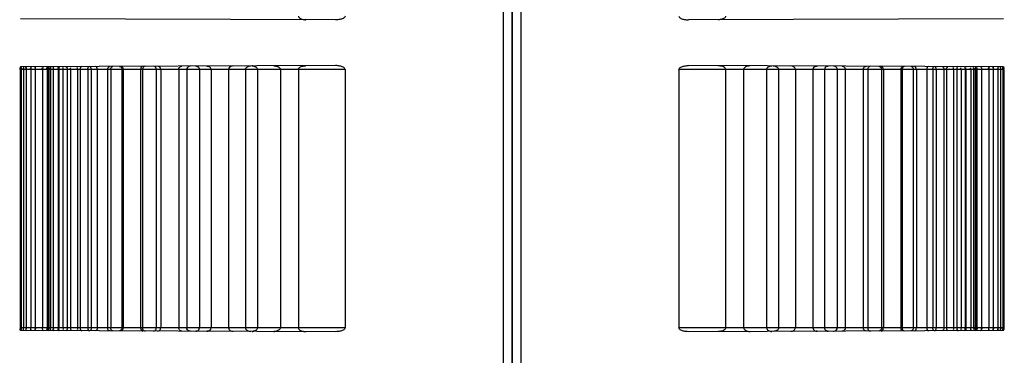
# Model space of a CAD drawing. Header units: millimetres. Extents: x 0 to 297, y 0 to 210.
# Tile 274 of 455: x 142.635 to 143.518, y 158.319 to 158.62. Entities that reach past the tile are written whole.
import ezdxf

# ---------------------------------------------------------------- set-up
doc = ezdxf.new("R2010")
doc.units = ezdxf.units.MM
doc.header["$LTSCALE"] = 16.335
doc.layers.add('INTFCLR_1', color=7, linetype='CONTINUOUS')
doc.layers.add('INTFCLR_72935', color=7, linetype='CONTINUOUS')

msp = doc.modelspace()

# ---------------------------------------------------------------- linework, layer by layer
at = {"layer": 'INTFCLR_1', "color": 6, "linetype": 'Continuous'}
for p, q in [((143.06858, 160.96814), (143.06858, 157.2367)), ((143.07658, 157.26157), (143.07658, 160.96955)), ((143.22624, 158.57529), (143.22624, 158.34329)), ((143.26814, 158.57529), (143.26814, 158.34329)), ((143.28433, 158.57529), (143.28433, 158.34329)), ((143.30494, 158.57529), (143.30494, 158.34329)), ((143.31569, 158.57529), (143.31569, 158.34329)), ((143.33075, 158.57529), (143.33075, 158.34329)), ((143.34649, 158.57529), (143.34649, 158.34329)), ((143.35693, 158.57529), (143.35693, 158.34329)), ((143.36833, 158.57529), (143.36833, 158.34329)), ((143.37555, 158.57529), (143.37555, 158.34329)), ((143.39166, 158.57529), (143.39166, 158.34329)), ((143.39563, 158.57529), (143.39563, 158.34329)), ((143.40812, 158.57529), (143.40812, 158.34329)), ((143.40976, 158.57529), (143.40976, 158.34329)), ((143.42551, 158.57529), (143.42551, 158.34329)), ((143.42651, 158.57529), (143.42651, 158.34329)), ((143.43639, 158.57529), (143.43639, 158.34329)), ((143.43929, 158.57529), (143.43929, 158.34329)), ((143.44871, 158.57529), (143.44871, 158.34329)), ((143.45394, 158.57529), (143.45394, 158.34329)), ((143.45702, 158.57529), (143.45702, 158.34329)), ((143.46391, 158.57529), (143.46391, 158.34329)), ((143.46645, 158.57529), (143.46645, 158.34329)), ((143.4726, 158.57529), (143.4726, 158.34329)), ((143.47548, 158.57529), (143.47548, 158.34329)), ((143.47944, 158.57529), (143.47944, 158.34329)), ((143.48316, 158.57529), (143.48316, 158.34329)), ((143.48368, 158.57529), (143.48368, 158.34329)), ((143.48815, 158.57529), (143.48815, 158.34329)), ((143.49064, 158.57529), (143.49064, 158.34329)), ((143.49206, 158.57529), (143.49206, 158.34329)), ((143.49284, 158.57529), (143.49284, 158.34329)), ((143.49366, 158.57529), (143.49366, 158.34329)), ((143.49778, 158.57529), (143.49778, 158.34329)), ((143.50427, 158.57529), (143.50427, 158.34329)), ((143.50823, 158.57529), (143.50823, 158.34329)), ((143.51248, 158.57529), (143.51248, 158.34329)), ((143.5148, 158.57529), (143.5148, 158.34329)), ((143.5169, 158.57529), (143.5169, 158.34329)), ((143.51767, 158.57529), (143.51767, 158.34329))]:
    msp.add_line(p, q, dxfattribs=at)
at = {"layer": 'INTFCLR_1', "color": 9, "linetype": 'Continuous'}
for p, q in [((143.5176, 158.62083), (143.23499, 158.61984)), ((143.51767, 158.57529), (143.22624, 158.57529)), ((143.5176, 158.57775), (143.23499, 158.57873)), ((143.51767, 158.34329), (143.22624, 158.34329)), ((143.5176, 158.34083), (143.23499, 158.33984))]:
    msp.add_line(p, q, dxfattribs=at)
at = {"layer": 'INTFCLR_1', "color": 7, "linetype": 'Continuous'}
for points in [[(143.34942, 158.57824), (143.34929, 158.57821), (143.34916, 158.57817)], [(143.34942, 158.57824), (143.34956, 158.57826), (143.34969, 158.57828), (143.34983, 158.5783), (143.34997, 158.57831), (143.35011, 158.57832), (143.35025, 158.57833), (143.3504, 158.57833)], [(143.35915, 158.57813), (143.35926, 158.57816), (143.35937, 158.57819), (143.35949, 158.57822), (143.35961, 158.57824), (143.35973, 158.57826), (143.35985, 158.57828), (143.35997, 158.57829), (143.3601, 158.5783), (143.36022, 158.5783)], [(143.34917, 158.3404), (143.34929, 158.34037), (143.34942, 158.34034)], [(143.3504, 158.34024), (143.35026, 158.34024), (143.35012, 158.34025), (143.34999, 158.34026), (143.34984, 158.34027), (143.3497, 158.34029), (143.34956, 158.34031), (143.34942, 158.34034)], [(143.35915, 158.34044), (143.35926, 158.34041), (143.35937, 158.34038), (143.35949, 158.34035), (143.35961, 158.34033), (143.35973, 158.34031), (143.35985, 158.3403), (143.35997, 158.34029), (143.3601, 158.34028), (143.36022, 158.34028)]]:
    msp.add_lwpolyline(points, dxfattribs=at)
for centre, start, end in [((143.29031, 158.56798), 89.79667, 99.49599), ((143.29031, 158.35059), 260.51594, 270.20322)]:
    msp.add_arc(centre, 0.01056, start, end, dxfattribs=at)
at = {"layer": 'INTFCLR_1', "color": 6, "linetype": 'Continuous'}
for points, knots in [([(143.22624, 158.62329), (143.22624, 158.62281), (143.22682, 158.6219), (143.22808, 158.62114), (143.22947, 158.62059), (143.23103, 158.62019), (143.23286, 158.61991), (143.23423, 158.61984), (143.23499, 158.61984)], [0, 0, 0, 0, 0.144692, 0.285583, 0.445299, 0.588201, 0.770403, 1, 1, 1, 1]), ([(143.26814, 158.62329), (143.26814, 158.62284), (143.26769, 158.62183), (143.26637, 158.62091), (143.26484, 158.62033), (143.26322, 158.62001), (143.26213, 158.61993), (143.26155, 158.61993)], [0, 0, 0, 0, 0.167656, 0.382463, 0.592093, 0.781101, 1, 1, 1, 1]), ([(143.22624, 158.57529), (143.22624, 158.57577), (143.22682, 158.57667), (143.22808, 158.57743), (143.22947, 158.57798), (143.23103, 158.57838), (143.23286, 158.57867), (143.23423, 158.57874), (143.23499, 158.57873)], [0, 0, 0, 0, 0.144692, 0.285583, 0.445299, 0.588201, 0.770403, 1, 1, 1, 1]), ([(143.26814, 158.57529), (143.26814, 158.57573), (143.26769, 158.57674), (143.26637, 158.57766), (143.26484, 158.57824), (143.26322, 158.57857), (143.26213, 158.57864), (143.26155, 158.57864)], [0, 0, 0, 0, 0.167656, 0.382463, 0.592093, 0.781101, 1, 1, 1, 1]), ([(143.30494, 158.57529), (143.30494, 158.57577), (143.30535, 158.57683), (143.30661, 158.57778), (143.30813, 158.57835), (143.30919, 158.57848), (143.30976, 158.57847)], [0, 0, 0, 0, 0.231771, 0.498079, 0.729428, 1, 1, 1, 1]), ([(143.31071, 158.57847), (143.31132, 158.57847), (143.31244, 158.57834), (143.31393, 158.57779), (143.3152, 158.57689), (143.31569, 158.57586), (143.31569, 158.57529)], [0, 0, 0, 0, 0.284434, 0.516884, 0.735185, 1, 1, 1, 1]), ([(143.33075, 158.57529), (143.33075, 158.57579), (143.33041, 158.57681), (143.32895, 158.57808), (143.32752, 158.57841), (143.32665, 158.57841)], [0, 0, 0, 0, 0.264958, 0.534677, 1, 1, 1, 1]), ([(143.36833, 158.57529), (143.36833, 158.57578), (143.36805, 158.57675), (143.36683, 158.57795), (143.36563, 158.57828), (143.36492, 158.57828)], [0, 0, 0, 0, 0.296882, 0.572016, 1, 1, 1, 1]), ([(143.37264, 158.57825), (143.37323, 158.57825), (143.37476, 158.57779), (143.37555, 158.57619), (143.37555, 158.57529)], [0, 0, 0, 0, 0.392963, 1, 1, 1, 1]), ([(143.39166, 158.57529), (143.39166, 158.57586), (143.39208, 158.57735), (143.3936, 158.57818), (143.39448, 158.57818)], [0, 0, 0, 0, 0.397881, 1, 1, 1, 1]), ([(143.39804, 158.57817), (143.39757, 158.57817), (143.3962, 158.57765), (143.39563, 158.57616), (143.39563, 158.57529)], [0, 0, 0, 0, 0.348816, 1, 1, 1, 1]), ([(143.40561, 158.57814), (143.40606, 158.57814), (143.40702, 158.57783), (143.40793, 158.57669), (143.40812, 158.57573), (143.40812, 158.57529)], [0, 0, 0, 0, 0.323851, 0.67886, 1, 1, 1, 1]), ([(143.40976, 158.57529), (143.40976, 158.57587), (143.40952, 158.57716), (143.40829, 158.57813), (143.4076, 158.57813)], [0, 0, 0, 0, 0.457522, 1, 1, 1, 1]), ([(143.42551, 158.57529), (143.42551, 158.57586), (143.42568, 158.57703), (143.42671, 158.57806), (143.42731, 158.57806)], [0, 0, 0, 0, 0.4895, 1, 1, 1, 1]), ([(143.42863, 158.57806), (143.42808, 158.57806), (143.42684, 158.57731), (143.42651, 158.57599), (143.42651, 158.57529)], [0, 0, 0, 0, 0.438705, 1, 1, 1, 1]), ([(143.43476, 158.57804), (143.43532, 158.57803), (143.43626, 158.57696), (143.43639, 158.57586), (143.43639, 158.57529)], [0, 0, 0, 0, 0.496271, 1, 1, 1, 1]), ([(143.43929, 158.57529), (143.43929, 158.57585), (143.4391, 158.57705), (143.43801, 158.57803), (143.43738, 158.57803)], [0, 0, 0, 0, 0.475195, 1, 1, 1, 1]), ([(143.45007, 158.57798), (143.44957, 158.57799), (143.44881, 158.57685), (143.44871, 158.57585), (143.44871, 158.57529)], [0, 0, 0, 0, 0.467569, 1, 1, 1, 1]), ([(143.45394, 158.57529), (143.45394, 158.57584), (143.45407, 158.57693), (143.455, 158.57797), (143.45555, 158.57796)], [0, 0, 0, 0, 0.504337, 1, 1, 1, 1]), ([(143.45702, 158.57529), (143.45702, 158.57585), (143.45695, 158.5768), (143.45627, 158.57796), (143.45581, 158.57796)], [0, 0, 0, 0, 0.549583, 1, 1, 1, 1]), ([(143.46245, 158.57794), (143.46291, 158.57794), (143.46379, 158.57696), (143.46391, 158.5759), (143.46391, 158.57529)], [0, 0, 0, 0, 0.42691, 1, 1, 1, 1]), ([(143.4767, 158.57789), (143.47617, 158.57789), (143.47556, 158.57666), (143.47548, 158.57575), (143.47548, 158.57529)], [0, 0, 0, 0, 0.533819, 1, 1, 1, 1]), ([(143.48206, 158.57787), (143.48257, 158.57787), (143.48309, 158.57662), (143.48316, 158.57575), (143.48316, 158.57529)], [0, 0, 0, 0, 0.521836, 1, 1, 1, 1]), ([(143.49297, 158.57783), (143.4925, 158.57784), (143.49214, 158.57654), (143.49206, 158.57575), (143.49206, 158.57529)], [0, 0, 0, 0, 0.501699, 1, 1, 1, 1]), ([(143.49698, 158.57782), (143.49743, 158.57782), (143.49771, 158.57651), (143.49778, 158.57575), (143.49778, 158.57529)], [0, 0, 0, 0, 0.492174, 1, 1, 1, 1]), ([(143.23499, 158.33984), (143.23423, 158.33984), (143.23286, 158.33991), (143.23104, 158.34019), (143.22947, 158.34059), (143.22809, 158.34114), (143.22683, 158.3419), (143.22624, 158.3428), (143.22624, 158.34329)], [0, 0, 0, 0, 0.229267, 0.41127, 0.554047, 0.713715, 0.854761, 1, 1, 1, 1]), ([(143.26814, 158.34329), (143.26814, 158.34284), (143.26769, 158.34183), (143.26637, 158.34091), (143.26484, 158.34033), (143.26322, 158.34001), (143.26213, 158.33993), (143.26155, 158.33993)], [0, 0, 0, 0, 0.167656, 0.382463, 0.592093, 0.781101, 1, 1, 1, 1]), ([(143.30494, 158.34329), (143.30494, 158.3428), (143.30535, 158.34175), (143.30661, 158.34079), (143.30813, 158.34022), (143.30919, 158.3401), (143.30976, 158.3401)], [0, 0, 0, 0, 0.231771, 0.498079, 0.729428, 1, 1, 1, 1]), ([(143.31569, 158.34329), (143.31569, 158.34281), (143.31528, 158.34176), (143.31401, 158.34081), (143.31244, 158.34023), (143.31132, 158.34011), (143.31071, 158.3401)], [0, 0, 0, 0, 0.224376, 0.483751, 0.715928, 1, 1, 1, 1]), ([(143.32665, 158.34016), (143.32712, 158.34016), (143.32813, 158.3403), (143.32985, 158.34104), (143.33075, 158.34242), (143.33075, 158.34329)], [0, 0, 0, 0, 0.254091, 0.536139, 1, 1, 1, 1]), ([(143.36492, 158.34029), (143.36541, 158.3403), (143.36643, 158.34049), (143.36785, 158.34144), (143.36833, 158.34263), (143.36833, 158.34329)], [0, 0, 0, 0, 0.298465, 0.605394, 1, 1, 1, 1]), ([(143.37555, 158.34329), (143.37555, 158.3427), (143.37512, 158.34116), (143.37355, 158.34032), (143.37264, 158.34032)], [0, 0, 0, 0, 0.395736, 1, 1, 1, 1]), ([(143.39448, 158.3404), (143.39391, 158.34039), (143.39243, 158.34085), (143.39166, 158.3424), (143.39166, 158.34329)], [0, 0, 0, 0, 0.387893, 1, 1, 1, 1]), ([(143.39563, 158.34329), (143.39563, 158.3427), (143.39593, 158.34133), (143.39728, 158.34041), (143.39804, 158.34041)], [0, 0, 0, 0, 0.435679, 1, 1, 1, 1]), ([(143.40812, 158.34329), (143.40812, 158.34271), (143.40779, 158.34131), (143.40639, 158.34044), (143.40561, 158.34044)], [0, 0, 0, 0, 0.422071, 1, 1, 1, 1]), ([(143.4076, 158.34044), (143.40816, 158.34044), (143.40943, 158.34121), (143.40976, 158.34257), (143.40976, 158.34329)], [0, 0, 0, 0, 0.439522, 1, 1, 1, 1]), ([(143.42731, 158.34051), (143.42684, 158.34051), (143.42573, 158.34135), (143.42551, 158.34258), (143.42551, 158.34329)], [0, 0, 0, 0, 0.403741, 1, 1, 1, 1]), ([(143.42651, 158.34329), (143.42651, 158.34272), (143.42675, 158.34146), (143.42795, 158.34051), (143.42863, 158.34052)], [0, 0, 0, 0, 0.456934, 1, 1, 1, 1]), ([(143.43639, 158.34329), (143.43639, 158.34271), (143.43626, 158.34161), (143.43532, 158.34054), (143.43476, 158.34054)], [0, 0, 0, 0, 0.506889, 1, 1, 1, 1]), ([(143.43738, 158.34055), (143.43788, 158.34055), (143.43903, 158.34134), (143.43929, 158.34259), (143.43929, 158.34329)], [0, 0, 0, 0, 0.420299, 1, 1, 1, 1]), ([(143.44871, 158.34329), (143.44871, 158.34272), (143.44881, 158.34172), (143.44958, 158.34059), (143.45007, 158.34059)], [0, 0, 0, 0, 0.534967, 1, 1, 1, 1]), ([(143.45555, 158.34061), (143.455, 158.34061), (143.45407, 158.34165), (143.45394, 158.34273), (143.45394, 158.34329)], [0, 0, 0, 0, 0.498351, 1, 1, 1, 1]), ([(143.45581, 158.34061), (143.45627, 158.34061), (143.45695, 158.34178), (143.45702, 158.34273), (143.45702, 158.34329)], [0, 0, 0, 0, 0.453272, 1, 1, 1, 1]), ([(143.46391, 158.34329), (143.46391, 158.34273), (143.4638, 158.34171), (143.46296, 158.34064), (143.46245, 158.34063)], [0, 0, 0, 0, 0.519842, 1, 1, 1, 1]), ([(143.47548, 158.34329), (143.47548, 158.34274), (143.47556, 158.34181), (143.47625, 158.34068), (143.4767, 158.34068)], [0, 0, 0, 0, 0.545524, 1, 1, 1, 1]), ([(143.48206, 158.3407), (143.48257, 158.3407), (143.48309, 158.34195), (143.48316, 158.34282), (143.48316, 158.34329)], [0, 0, 0, 0, 0.521836, 1, 1, 1, 1]), ([(143.49297, 158.34074), (143.4925, 158.34074), (143.49214, 158.34203), (143.49206, 158.34283), (143.49206, 158.34329)], [0, 0, 0, 0, 0.501699, 1, 1, 1, 1]), ([(143.49698, 158.34075), (143.49743, 158.34076), (143.49771, 158.34207), (143.49778, 158.34283), (143.49778, 158.34329)], [0, 0, 0, 0, 0.492175, 1, 1, 1, 1])]:
    msp.add_open_spline(points, degree=3, knots=knots, dxfattribs=at)
at = {"layer": 'INTFCLR_1', "color": 7, "linetype": 'Continuous'}
for points, knots in [([(143.29035, 158.57854), (143.28971, 158.57854), (143.28854, 158.57845), (143.28682, 158.57797), (143.28519, 158.57719), (143.28432, 158.57597), (143.28433, 158.57529)], [0, 0, 0, 0, 0.261423, 0.474677, 0.722698, 1, 1, 1, 1]), ([(143.28857, 158.5784), (143.28803, 158.57831), (143.28688, 158.578), (143.28521, 158.57721), (143.28432, 158.57597), (143.28433, 158.57529)], [0, 0, 0, 0, 0.294049, 0.634226, 1, 1, 1, 1]), ([(143.3504, 158.57833), (143.3499, 158.57833), (143.3488, 158.57817), (143.34717, 158.5773), (143.34649, 158.57599), (143.34649, 158.57529)], [0, 0, 0, 0, 0.280023, 0.606807, 1, 1, 1, 1]), ([(143.34649, 158.57529), (143.34649, 158.57585), (143.34705, 158.57725), (143.34837, 158.57797), (143.34917, 158.57818)], [0, 0, 0, 0, 0.407261, 1, 1, 1, 1]), ([(143.34916, 158.57817), (143.34872, 158.57806), (143.34745, 158.57756), (143.34649, 158.5762), (143.34649, 158.57529)], [0, 0, 0, 0, 0.332204, 1, 1, 1, 1]), ([(143.36022, 158.5783), (143.35977, 158.57829), (143.35872, 158.5781), (143.35735, 158.57708), (143.35693, 158.57588), (143.35693, 158.57529)], [0, 0, 0, 0, 0.280842, 0.635351, 1, 1, 1, 1]), ([(143.28433, 158.34329), (143.28433, 158.34282), (143.28477, 158.34187), (143.28608, 158.34091), (143.28796, 158.3402), (143.28948, 158.34004), (143.29035, 158.34003)], [0, 0, 0, 0, 0.190591, 0.387607, 0.64769, 1, 1, 1, 1]), ([(143.34649, 158.34329), (143.34649, 158.34275), (143.34691, 158.34165), (143.34838, 158.34052), (143.34967, 158.34025), (143.3504, 158.34024)], [0, 0, 0, 0, 0.299774, 0.597295, 1, 1, 1, 1]), ([(143.36022, 158.34028), (143.35977, 158.34028), (143.35872, 158.34048), (143.35735, 158.34149), (143.35693, 158.34269), (143.35693, 158.34329)], [0, 0, 0, 0, 0.280843, 0.635352, 1, 1, 1, 1])]:
    msp.add_open_spline(points, degree=3, knots=knots, dxfattribs=at)
at = {"layer": 'INTFCLR_1', "color": 6, "linetype": 'Continuous'}
for points in [[(143.46645, 158.57529), (143.46645, 158.57585), (143.46611, 158.57695), (143.46667, 158.57695)], [(143.46744, 158.57792), (143.4669, 158.57792), (143.46657, 158.5771), (143.46657, 158.57656)], [(143.4726, 158.57529), (143.4726, 158.57585), (143.47296, 158.57696), (143.4724, 158.57696)], [(143.47944, 158.57529), (143.47944, 158.57585), (143.47905, 158.57696), (143.47961, 158.57696)], [(143.48316, 158.57529), (143.48316, 158.57583), (143.48347, 158.5769), (143.48292, 158.5769)], [(143.48368, 158.57529), (143.48368, 158.57584), (143.4841, 158.57695), (143.48355, 158.57695)], [(143.48368, 158.57529), (143.48368, 158.57576), (143.48406, 158.57671), (143.48359, 158.57671)], [(143.48815, 158.57529), (143.48815, 158.57584), (143.48769, 158.57696), (143.48825, 158.57695)], [(143.48815, 158.57529), (143.48815, 158.57576), (143.48775, 158.57671), (143.48822, 158.5767)], [(143.49064, 158.57529), (143.49064, 158.57584), (143.49112, 158.57695), (143.49056, 158.57696)], [(143.49064, 158.57529), (143.49064, 158.57576), (143.49106, 158.5767), (143.49058, 158.5767)], [(143.49206, 158.57529), (143.49206, 158.57583), (143.49173, 158.5769), (143.49227, 158.57689)], [(143.49284, 158.57529), (143.49284, 158.57585), (143.49233, 158.57696), (143.49289, 158.57696)], [(143.49284, 158.57529), (143.49284, 158.57576), (143.4924, 158.5767), (143.49287, 158.5767)], [(143.49366, 158.57529), (143.49366, 158.57584), (143.4942, 158.57694), (143.49365, 158.57694)], [(143.49366, 158.57529), (143.49366, 158.57576), (143.49412, 158.5767), (143.49365, 158.5767)], [(143.49778, 158.57529), (143.49778, 158.57583), (143.49814, 158.57691), (143.4976, 158.57691)], [(143.50427, 158.57529), (143.50427, 158.57583), (143.50388, 158.57691), (143.50442, 158.57691)], [(143.5049, 158.57779), (143.50434, 158.57779), (143.50432, 158.57678), (143.50432, 158.57622)], [(143.50769, 158.57778), (143.50824, 158.57778), (143.50819, 158.57677), (143.50819, 158.57622)], [(143.50823, 158.57529), (143.50823, 158.57583), (143.50864, 158.5769), (143.5081, 158.5769)], [(143.51248, 158.57529), (143.51248, 158.57583), (143.51203, 158.5769), (143.51257, 158.5769)], [(143.51286, 158.57776), (143.51233, 158.57777), (143.5125, 158.57675), (143.5125, 158.57622)], [(143.5145, 158.57776), (143.51502, 158.57776), (143.51478, 158.57674), (143.51478, 158.57622)], [(143.5148, 158.57529), (143.5148, 158.57583), (143.51527, 158.5769), (143.51473, 158.5769)], [(143.5169, 158.57529), (143.5169, 158.57583), (143.5164, 158.57691), (143.51694, 158.57691)], [(143.51705, 158.57775), (143.51654, 158.57775), (143.51691, 158.57673), (143.51691, 158.57622)], [(143.5176, 158.57775), (143.51811, 158.57775), (143.51767, 158.57673), (143.51767, 158.57622)], [(143.51767, 158.57529), (143.51767, 158.57582), (143.51819, 158.57689), (143.51765, 158.57689)], [(143.46645, 158.34329), (143.46645, 158.34273), (143.46611, 158.34163), (143.46667, 158.34163)], [(143.4726, 158.34329), (143.4726, 158.34272), (143.47296, 158.34161), (143.4724, 158.34161)], [(143.47944, 158.34329), (143.47944, 158.34273), (143.47905, 158.34161), (143.47961, 158.34162)], [(143.48316, 158.34329), (143.48316, 158.34274), (143.48347, 158.34167), (143.48292, 158.34167)], [(143.48368, 158.34329), (143.48368, 158.34273), (143.4841, 158.34162), (143.48355, 158.34162)], [(143.48368, 158.34329), (143.48368, 158.34281), (143.48406, 158.34187), (143.48359, 158.34187)], [(143.48815, 158.34329), (143.48815, 158.34273), (143.48769, 158.34162), (143.48825, 158.34162)], [(143.48815, 158.34329), (143.48815, 158.34281), (143.48775, 158.34187), (143.48822, 158.34187)], [(143.49064, 158.34329), (143.49064, 158.34273), (143.49112, 158.34162), (143.49056, 158.34162)], [(143.49064, 158.34329), (143.49064, 158.34281), (143.49106, 158.34187), (143.49058, 158.34187)], [(143.49206, 158.34329), (143.49206, 158.34275), (143.49173, 158.34168), (143.49227, 158.34168)], [(143.49284, 158.34329), (143.49284, 158.34273), (143.49233, 158.34161), (143.49289, 158.34161)], [(143.49284, 158.34329), (143.49284, 158.34282), (143.4924, 158.34187), (143.49287, 158.34187)], [(143.49366, 158.34329), (143.49366, 158.34282), (143.49412, 158.34187), (143.49365, 158.34187)], [(143.49366, 158.34329), (143.49366, 158.34274), (143.4942, 158.34163), (143.49365, 158.34163)], [(143.49778, 158.34329), (143.49778, 158.34274), (143.49814, 158.34167), (143.4976, 158.34166)], [(143.50427, 158.34329), (143.50427, 158.34275), (143.50388, 158.34167), (143.50442, 158.34167)], [(143.50823, 158.34329), (143.50823, 158.34275), (143.50864, 158.34168), (143.5081, 158.34167)], [(143.51248, 158.34329), (143.51248, 158.34275), (143.51203, 158.34167), (143.51257, 158.34167)], [(143.5148, 158.34329), (143.5148, 158.34275), (143.51527, 158.34167), (143.51473, 158.34167)], [(143.5169, 158.34329), (143.5169, 158.34275), (143.5164, 158.34167), (143.51694, 158.34167)], [(143.51767, 158.34329), (143.51767, 158.34275), (143.51819, 158.34169), (143.51765, 158.34169)], [(143.46744, 158.34065), (143.4669, 158.34065), (143.46657, 158.34148), (143.46657, 158.34201)], [(143.5049, 158.34078), (143.50434, 158.34078), (143.50432, 158.34179), (143.50432, 158.34235)], [(143.50769, 158.34079), (143.50824, 158.34079), (143.50819, 158.3418), (143.50819, 158.34235)], [(143.51286, 158.34081), (143.51233, 158.34081), (143.5125, 158.34182), (143.5125, 158.34235)], [(143.5145, 158.34082), (143.51502, 158.34082), (143.51478, 158.34183), (143.51478, 158.34235)], [(143.51705, 158.34082), (143.51654, 158.34082), (143.51691, 158.34184), (143.51691, 158.34235)], [(143.5176, 158.34083), (143.51811, 158.34083), (143.51767, 158.34184), (143.51767, 158.34235)]]:
    msp.add_open_spline(points, degree=3, dxfattribs=at)
at = {"layer": 'INTFCLR_72935', "color": 6, "linetype": 'Continuous'}
for p, q in [((143.07658, 160.96955), (143.07658, 157.23529)), ((143.08458, 160.96814), (143.08458, 157.2367)), ((142.63549, 158.57529), (142.63549, 158.34329)), ((142.63626, 158.57529), (142.63626, 158.34329)), ((142.63836, 158.57529), (142.63836, 158.34329)), ((142.64068, 158.57529), (142.64068, 158.34329)), ((142.64493, 158.57529), (142.64493, 158.34329)), ((142.64889, 158.57529), (142.64889, 158.34329)), ((142.65538, 158.57529), (142.65538, 158.34329)), ((142.6595, 158.57529), (142.6595, 158.34329)), ((142.66032, 158.57529), (142.66032, 158.34329)), ((142.6611, 158.57529), (142.6611, 158.34329)), ((142.66252, 158.57529), (142.66252, 158.34329)), ((142.66501, 158.57529), (142.66501, 158.34329)), ((142.66948, 158.57529), (142.66948, 158.34329)), ((142.67, 158.57529), (142.67, 158.34329)), ((142.67372, 158.57529), (142.67372, 158.34329)), ((142.67768, 158.57529), (142.67768, 158.34329)), ((142.68056, 158.57529), (142.68056, 158.34329)), ((142.68671, 158.57529), (142.68671, 158.34329)), ((142.68925, 158.57529), (142.68925, 158.34329)), ((142.69614, 158.57529), (142.69614, 158.34329)), ((142.69922, 158.57529), (142.69922, 158.34329)), ((142.70445, 158.57529), (142.70445, 158.34329)), ((142.71387, 158.57529), (142.71387, 158.34329)), ((142.71677, 158.57529), (142.71677, 158.34329)), ((142.72665, 158.57529), (142.72665, 158.34329)), ((142.72765, 158.57529), (142.72765, 158.34329)), ((142.7434, 158.57529), (142.7434, 158.34329)), ((142.74504, 158.57529), (142.74504, 158.34329)), ((142.75753, 158.57529), (142.75753, 158.34329)), ((142.7615, 158.57529), (142.7615, 158.34329)), ((142.77761, 158.57529), (142.77761, 158.34329)), ((142.78482, 158.57529), (142.78482, 158.34329)), ((142.79623, 158.57529), (142.79623, 158.34329)), ((142.80667, 158.57529), (142.80667, 158.34329)), ((142.82241, 158.57529), (142.82241, 158.34329)), ((142.83747, 158.57529), (142.83747, 158.34329)), ((142.84822, 158.57529), (142.84822, 158.34329)), ((142.86883, 158.57529), (142.86883, 158.34329)), ((142.88502, 158.57529), (142.88502, 158.34329)), ((142.92692, 158.57529), (142.92692, 158.34329))]:
    msp.add_line(p, q, dxfattribs=at)
at = {"layer": 'INTFCLR_72935', "color": 9, "linetype": 'Continuous'}
for p, q in [((142.91817, 158.61984), (142.63556, 158.62083)), ((142.92692, 158.57529), (142.63549, 158.57529)), ((142.91817, 158.57873), (142.63556, 158.57775)), ((142.92692, 158.34329), (142.63549, 158.34329)), ((142.91817, 158.33984), (142.63556, 158.34083))]:
    msp.add_line(p, q, dxfattribs=at)
at = {"layer": 'INTFCLR_72935', "color": 7, "linetype": 'Continuous'}
for points in [[(142.79401, 158.57813), (142.7939, 158.57816), (142.79379, 158.57819), (142.79367, 158.57822), (142.79355, 158.57824), (142.79343, 158.57826), (142.79331, 158.57828), (142.79319, 158.57829), (142.79306, 158.5783), (142.79293, 158.5783)], [(142.80276, 158.57833), (142.8029, 158.57833), (142.80303, 158.57832), (142.80317, 158.57831), (142.80332, 158.5783), (142.80346, 158.57828), (142.8036, 158.57826), (142.80374, 158.57824)], [(142.80399, 158.57818), (142.80387, 158.57821), (142.80374, 158.57824)], [(142.79401, 158.34044), (142.7939, 158.34041), (142.79379, 158.34038), (142.79367, 158.34035), (142.79355, 158.34033), (142.79343, 158.34031), (142.79331, 158.3403), (142.79319, 158.34029), (142.79306, 158.34028), (142.79293, 158.34028)], [(142.80374, 158.34034), (142.8036, 158.34031), (142.80347, 158.34029), (142.80333, 158.34027), (142.80319, 158.34026), (142.80305, 158.34025), (142.8029, 158.34024), (142.80276, 158.34024)], [(142.80374, 158.34034), (142.80387, 158.34037), (142.804, 158.3404)]]:
    msp.add_lwpolyline(points, dxfattribs=at)
for centre, radius, start, end in [((142.84342, 158.57147), 0.007, 77.98279, 90.1887), ((142.86285, 158.56798), 0.01056, 80.50401, 90.20333), ((142.84342, 158.3471), 0.007, 269.8113, 282.01721), ((142.86285, 158.35059), 0.01056, 269.79667, 279.49599)]:
    msp.add_arc(centre, radius, start, end, dxfattribs=at)
at = {"layer": 'INTFCLR_72935', "color": 6, "linetype": 'Continuous'}
for points, knots in [([(142.88502, 158.62329), (142.88502, 158.62276), (142.88555, 158.62176), (142.88687, 158.62088), (142.88832, 158.62033), (142.88994, 158.62001), (142.89103, 158.61993), (142.89161, 158.61993)], [0, 0, 0, 0, 0.199722, 0.381855, 0.591691, 0.780886, 1, 1, 1, 1]), ([(142.92692, 158.62329), (142.92692, 158.6228), (142.92633, 158.6219), (142.92507, 158.62114), (142.92369, 158.62059), (142.92212, 158.62019), (142.9203, 158.61991), (142.91893, 158.61984), (142.91817, 158.61984)], [0, 0, 0, 0, 0.145164, 0.286349, 0.446188, 0.589033, 0.771093, 1, 1, 1, 1]), ([(142.66019, 158.57783), (142.66066, 158.57784), (142.66102, 158.57654), (142.6611, 158.57574), (142.6611, 158.57529)], [0, 0, 0, 0, 0.5061, 1, 1, 1, 1]), ([(142.67109, 158.57787), (142.67058, 158.57787), (142.67006, 158.57661), (142.67, 158.57575), (142.67, 158.57529)], [0, 0, 0, 0, 0.526273, 1, 1, 1, 1]), ([(142.67646, 158.57789), (142.677, 158.57789), (142.6776, 158.57666), (142.67768, 158.57575), (142.67768, 158.57529)], [0, 0, 0, 0, 0.539186, 1, 1, 1, 1]), ([(142.69071, 158.57794), (142.69024, 158.57794), (142.68936, 158.57695), (142.68925, 158.57589), (142.68925, 158.57529)], [0, 0, 0, 0, 0.432838, 1, 1, 1, 1]), ([(142.69614, 158.57529), (142.69614, 158.57585), (142.69621, 158.5768), (142.69689, 158.57796), (142.69735, 158.57796)], [0, 0, 0, 0, 0.553715, 1, 1, 1, 1]), ([(142.69922, 158.57529), (142.69922, 158.57585), (142.69909, 158.57693), (142.69815, 158.57797), (142.69761, 158.57796)], [0, 0, 0, 0, 0.508514, 1, 1, 1, 1]), ([(142.70445, 158.57529), (142.70445, 158.57586), (142.70435, 158.57686), (142.70358, 158.57799), (142.70309, 158.57798)], [0, 0, 0, 0, 0.540441, 1, 1, 1, 1]), ([(142.71387, 158.57529), (142.71387, 158.57585), (142.71406, 158.57705), (142.71515, 158.57803), (142.71578, 158.57803)], [0, 0, 0, 0, 0.475408, 1, 1, 1, 1]), ([(142.71677, 158.57529), (142.71677, 158.57586), (142.7169, 158.57697), (142.71784, 158.57803), (142.7184, 158.57804)], [0, 0, 0, 0, 0.508836, 1, 1, 1, 1]), ([(142.72453, 158.57806), (142.72509, 158.57806), (142.72632, 158.57729), (142.72665, 158.57598), (142.72665, 158.57529)], [0, 0, 0, 0, 0.446281, 1, 1, 1, 1]), ([(142.72585, 158.57806), (142.72633, 158.57806), (142.72743, 158.57721), (142.72765, 158.57598), (142.72765, 158.57529)], [0, 0, 0, 0, 0.412075, 1, 1, 1, 1]), ([(142.74556, 158.57813), (142.74499, 158.57813), (142.74372, 158.57735), (142.7434, 158.576), (142.7434, 158.57529)], [0, 0, 0, 0, 0.446648, 1, 1, 1, 1]), ([(142.74755, 158.57814), (142.74704, 158.57814), (142.74565, 158.57764), (142.74504, 158.57614), (142.74504, 158.57529)], [0, 0, 0, 0, 0.373812, 1, 1, 1, 1]), ([(142.75753, 158.57529), (142.75753, 158.57587), (142.75723, 158.57724), (142.75588, 158.57817), (142.75512, 158.57817)], [0, 0, 0, 0, 0.435281, 1, 1, 1, 1]), ([(142.7615, 158.57529), (142.7615, 158.57586), (142.76108, 158.57735), (142.75956, 158.57818), (142.75868, 158.57818)], [0, 0, 0, 0, 0.397783, 1, 1, 1, 1]), ([(142.77761, 158.57529), (142.77761, 158.57588), (142.77803, 158.57741), (142.77961, 158.57825), (142.78051, 158.57825)], [0, 0, 0, 0, 0.393928, 1, 1, 1, 1]), ([(142.78824, 158.57828), (142.78775, 158.57828), (142.78673, 158.57809), (142.78531, 158.57714), (142.78482, 158.57594), (142.78482, 158.57529)], [0, 0, 0, 0, 0.298426, 0.605361, 1, 1, 1, 1]), ([(142.82651, 158.57841), (142.82597, 158.57841), (142.8248, 158.57823), (142.8231, 158.57734), (142.82241, 158.576), (142.82241, 158.57529)], [0, 0, 0, 0, 0.288691, 0.619604, 1, 1, 1, 1]), ([(142.83747, 158.57529), (142.83747, 158.57581), (142.83792, 158.57687), (142.83921, 158.57779), (142.84075, 158.57835), (142.84184, 158.57847), (142.84245, 158.57847)], [0, 0, 0, 0, 0.241507, 0.495739, 0.718372, 1, 1, 1, 1]), ([(142.88502, 158.57529), (142.88502, 158.57582), (142.88555, 158.57681), (142.88687, 158.57769), (142.88832, 158.57825), (142.88994, 158.57857), (142.89103, 158.57864), (142.89161, 158.57864)], [0, 0, 0, 0, 0.199722, 0.381855, 0.591691, 0.780886, 1, 1, 1, 1]), ([(142.92692, 158.57529), (142.92692, 158.57577), (142.92633, 158.57667), (142.92507, 158.57744), (142.92369, 158.57798), (142.92212, 158.57838), (142.9203, 158.57867), (142.91893, 158.57874), (142.91817, 158.57873)], [0, 0, 0, 0, 0.145164, 0.286349, 0.446188, 0.589033, 0.771093, 1, 1, 1, 1]), ([(142.66019, 158.34074), (142.66066, 158.34074), (142.66102, 158.34204), (142.6611, 158.34283), (142.6611, 158.34329)], [0, 0, 0, 0, 0.5061, 1, 1, 1, 1]), ([(142.67109, 158.3407), (142.67058, 158.3407), (142.67006, 158.34196), (142.67, 158.34283), (142.67, 158.34329)], [0, 0, 0, 0, 0.526274, 1, 1, 1, 1]), ([(142.67768, 158.34329), (142.67768, 158.34273), (142.6776, 158.3418), (142.67691, 158.34068), (142.67646, 158.34068)], [0, 0, 0, 0, 0.551428, 1, 1, 1, 1]), ([(142.68925, 158.34329), (142.68925, 158.34273), (142.68936, 158.3417), (142.6902, 158.34064), (142.69071, 158.34063)], [0, 0, 0, 0, 0.522647, 1, 1, 1, 1]), ([(142.69614, 158.34329), (142.69614, 158.34272), (142.69621, 158.34177), (142.69689, 158.34061), (142.69735, 158.34061)], [0, 0, 0, 0, 0.553715, 1, 1, 1, 1]), ([(142.69922, 158.34329), (142.69922, 158.34272), (142.69909, 158.34164), (142.69815, 158.34061), (142.69761, 158.34061)], [0, 0, 0, 0, 0.508514, 1, 1, 1, 1]), ([(142.70445, 158.34329), (142.70445, 158.34272), (142.70435, 158.34172), (142.70358, 158.34059), (142.70309, 158.34059)], [0, 0, 0, 0, 0.54044, 1, 1, 1, 1]), ([(142.71578, 158.34055), (142.71527, 158.34055), (142.71412, 158.34135), (142.71387, 158.3426), (142.71387, 158.34329)], [0, 0, 0, 0, 0.427596, 1, 1, 1, 1]), ([(142.7184, 158.34054), (142.71783, 158.34054), (142.7169, 158.34162), (142.71677, 158.34273), (142.71677, 158.34329)], [0, 0, 0, 0, 0.502162, 1, 1, 1, 1]), ([(142.72665, 158.34329), (142.72665, 158.34272), (142.72641, 158.34146), (142.72521, 158.34051), (142.72453, 158.34052)], [0, 0, 0, 0, 0.457098, 1, 1, 1, 1]), ([(142.72765, 158.34329), (142.72765, 158.34271), (142.72748, 158.34154), (142.72644, 158.34051), (142.72585, 158.34051)], [0, 0, 0, 0, 0.49273, 1, 1, 1, 1]), ([(142.7434, 158.34329), (142.7434, 158.3427), (142.74364, 158.34141), (142.74487, 158.34045), (142.74556, 158.34044)], [0, 0, 0, 0, 0.456243, 1, 1, 1, 1]), ([(142.74504, 158.34329), (142.74504, 158.34271), (142.74537, 158.34132), (142.74676, 158.34044), (142.74755, 158.34044)], [0, 0, 0, 0, 0.419957, 1, 1, 1, 1]), ([(142.75512, 158.34041), (142.7556, 158.34041), (142.75697, 158.34094), (142.75753, 158.34242), (142.75753, 158.34329)], [0, 0, 0, 0, 0.356683, 1, 1, 1, 1]), ([(142.75868, 158.3404), (142.75925, 158.34039), (142.76074, 158.34086), (142.7615, 158.34241), (142.7615, 158.34329)], [0, 0, 0, 0, 0.39264, 1, 1, 1, 1]), ([(142.78051, 158.34032), (142.77992, 158.34032), (142.77838, 158.3408), (142.77761, 158.34239), (142.77761, 158.34329)], [0, 0, 0, 0, 0.399059, 1, 1, 1, 1]), ([(142.78824, 158.34029), (142.78775, 158.3403), (142.78673, 158.34049), (142.78531, 158.34144), (142.78482, 158.34263), (142.78482, 158.34329)], [0, 0, 0, 0, 0.298426, 0.605361, 1, 1, 1, 1]), ([(142.82241, 158.34329), (142.82241, 158.34274), (142.82283, 158.34162), (142.82437, 158.34045), (142.82573, 158.34016), (142.82651, 158.34016)], [0, 0, 0, 0, 0.290144, 0.587118, 1, 1, 1, 1]), ([(142.83747, 158.34329), (142.83747, 158.34277), (142.83792, 158.3417), (142.83921, 158.34078), (142.84075, 158.34023), (142.84184, 158.34011), (142.84245, 158.3401)], [0, 0, 0, 0, 0.241507, 0.495739, 0.718372, 1, 1, 1, 1]), ([(142.88502, 158.34329), (142.88502, 158.34276), (142.88555, 158.34176), (142.88687, 158.34088), (142.88832, 158.34033), (142.88994, 158.34001), (142.89103, 158.33993), (142.89161, 158.33993)], [0, 0, 0, 0, 0.199722, 0.381855, 0.591691, 0.780886, 1, 1, 1, 1]), ([(142.92692, 158.34329), (142.92692, 158.3428), (142.92633, 158.3419), (142.92507, 158.34114), (142.92369, 158.34059), (142.92212, 158.34019), (142.9203, 158.33991), (142.91893, 158.33984), (142.91817, 158.33984)], [0, 0, 0, 0, 0.145164, 0.286349, 0.446188, 0.589033, 0.771093, 1, 1, 1, 1])]:
    msp.add_open_spline(points, degree=3, knots=knots, dxfattribs=at)
for points in [[(142.63549, 158.57529), (142.63549, 158.57582), (142.63497, 158.57689), (142.63551, 158.57689)], [(142.63556, 158.57775), (142.63505, 158.57775), (142.63549, 158.57673), (142.63549, 158.57622)], [(142.6361, 158.57775), (142.63662, 158.57775), (142.63625, 158.57672), (142.63625, 158.57621)], [(142.63626, 158.57529), (142.63626, 158.57583), (142.63676, 158.57691), (142.63622, 158.57691)], [(142.63836, 158.57529), (142.63836, 158.57583), (142.63789, 158.5769), (142.63843, 158.5769)], [(142.63865, 158.57776), (142.63813, 158.57776), (142.63838, 158.57674), (142.63838, 158.57621)], [(142.6403, 158.57776), (142.64083, 158.57777), (142.64066, 158.57675), (142.64066, 158.57622)], [(142.64068, 158.57529), (142.64068, 158.57583), (142.64113, 158.5769), (142.64059, 158.5769)], [(142.64493, 158.57529), (142.64493, 158.57583), (142.64452, 158.5769), (142.64506, 158.5769)], [(142.64547, 158.57778), (142.64492, 158.57778), (142.64497, 158.57677), (142.64497, 158.57622)], [(142.64826, 158.57779), (142.64882, 158.57779), (142.64884, 158.57678), (142.64884, 158.57622)], [(142.64889, 158.57529), (142.64889, 158.57583), (142.64928, 158.57691), (142.64874, 158.57691)], [(142.65538, 158.57529), (142.65538, 158.57583), (142.65502, 158.57691), (142.65556, 158.57691)], [(142.65618, 158.57782), (142.65559, 158.57782), (142.65544, 158.57681), (142.65544, 158.57622)], [(142.6595, 158.57529), (142.6595, 158.57584), (142.65896, 158.57694), (142.65951, 158.57694)], [(142.65957, 158.57783), (142.65904, 158.57783), (142.6595, 158.57678), (142.6595, 158.57625)], [(142.66015, 158.57783), (142.66068, 158.57784), (142.6603, 158.57677), (142.6603, 158.57624)], [(142.66032, 158.57529), (142.66032, 158.57585), (142.66083, 158.57696), (142.66027, 158.57696)], [(142.6611, 158.57529), (142.6611, 158.57583), (142.66143, 158.57692), (142.66089, 158.57691)], [(142.66252, 158.57529), (142.66252, 158.57584), (142.66204, 158.57695), (142.6626, 158.57696)], [(142.66285, 158.57784), (142.6623, 158.57784), (142.66255, 158.57679), (142.66255, 158.57624)], [(142.66459, 158.57785), (142.66514, 158.57785), (142.66498, 158.5768), (142.66498, 158.57625)], [(142.66501, 158.57529), (142.66501, 158.57584), (142.66546, 158.57696), (142.66491, 158.57695)], [(142.66948, 158.57529), (142.66948, 158.57584), (142.66906, 158.57695), (142.66961, 158.57695)], [(142.67006, 158.57787), (142.6695, 158.57787), (142.66952, 158.57682), (142.66952, 158.57625)], [(142.67, 158.57529), (142.67, 158.57584), (142.66969, 158.57692), (142.67024, 158.57692)], [(142.67372, 158.57529), (142.67372, 158.57585), (142.67411, 158.57696), (142.67355, 158.57696)], [(142.68056, 158.57529), (142.68056, 158.57585), (142.6802, 158.57696), (142.68076, 158.57696)], [(142.68671, 158.57529), (142.68671, 158.57585), (142.68705, 158.57697), (142.68648, 158.57697)], [(142.63549, 158.34329), (142.63549, 158.34275), (142.63497, 158.34169), (142.63551, 158.34169)], [(142.63626, 158.34329), (142.63626, 158.34275), (142.63676, 158.34167), (142.63622, 158.34167)], [(142.63836, 158.34329), (142.63836, 158.34275), (142.63789, 158.34167), (142.63843, 158.34167)], [(142.64068, 158.34329), (142.64068, 158.34275), (142.64113, 158.34167), (142.64059, 158.34167)], [(142.64493, 158.34329), (142.64493, 158.34275), (142.64452, 158.34168), (142.64506, 158.34167)], [(142.64889, 158.34329), (142.64889, 158.34275), (142.64928, 158.34167), (142.64874, 158.34167)], [(142.65538, 158.34329), (142.65538, 158.34274), (142.65502, 158.34167), (142.65556, 158.34166)], [(142.6595, 158.34329), (142.6595, 158.34274), (142.65896, 158.34163), (142.65951, 158.34163)], [(142.66032, 158.34329), (142.66032, 158.34273), (142.66083, 158.34161), (142.66027, 158.34161)], [(142.6611, 158.34329), (142.6611, 158.34274), (142.66143, 158.34166), (142.66089, 158.34166)], [(142.66252, 158.34329), (142.66252, 158.34273), (142.66204, 158.34162), (142.6626, 158.34162)], [(142.66501, 158.34329), (142.66501, 158.34273), (142.66546, 158.34162), (142.66491, 158.34162)], [(142.66948, 158.34329), (142.66948, 158.34273), (142.66906, 158.34162), (142.66961, 158.34162)], [(142.67, 158.34329), (142.67, 158.34274), (142.66969, 158.34166), (142.67024, 158.34166)], [(142.67372, 158.34329), (142.67372, 158.34273), (142.67411, 158.34161), (142.67355, 158.34162)], [(142.68056, 158.34329), (142.68056, 158.34272), (142.6802, 158.34161), (142.68076, 158.34161)], [(142.68671, 158.34329), (142.68671, 158.34272), (142.68705, 158.3416), (142.68648, 158.34161)], [(142.63556, 158.34083), (142.63505, 158.34083), (142.63549, 158.34185), (142.63549, 158.34236)], [(142.6361, 158.34082), (142.63662, 158.34082), (142.63625, 158.34185), (142.63625, 158.34236)], [(142.63865, 158.34082), (142.63813, 158.34082), (142.63838, 158.34184), (142.63838, 158.34236)], [(142.6403, 158.34081), (142.64083, 158.34081), (142.64066, 158.34183), (142.64066, 158.34236)], [(142.64547, 158.34079), (142.64492, 158.34079), (142.64497, 158.34181), (142.64497, 158.34235)], [(142.64826, 158.34078), (142.64882, 158.34078), (142.64884, 158.3418), (142.64884, 158.34236)], [(142.65618, 158.34075), (142.65559, 158.34076), (142.65544, 158.34176), (142.65544, 158.34235)], [(142.65957, 158.34074), (142.65904, 158.34074), (142.6595, 158.3418), (142.6595, 158.34233)], [(142.66015, 158.34074), (142.66068, 158.34074), (142.6603, 158.3418), (142.6603, 158.34233)], [(142.66285, 158.34073), (142.6623, 158.34073), (142.66255, 158.34179), (142.66255, 158.34233)], [(142.66459, 158.34073), (142.66514, 158.34072), (142.66498, 158.34178), (142.66498, 158.34233)], [(142.67006, 158.34071), (142.6695, 158.34071), (142.66952, 158.34175), (142.66952, 158.34232)]]:
    msp.add_open_spline(points, degree=3, dxfattribs=at)
at = {"layer": 'INTFCLR_72935', "color": 7, "linetype": 'Continuous'}
for points, knots in [([(142.79293, 158.5783), (142.79339, 158.57829), (142.79444, 158.5781), (142.79581, 158.57708), (142.79623, 158.57588), (142.79623, 158.57529)], [0, 0, 0, 0, 0.280842, 0.635351, 1, 1, 1, 1]), ([(142.80667, 158.57529), (142.80667, 158.57583), (142.80625, 158.57692), (142.80477, 158.57805), (142.80349, 158.57832), (142.80276, 158.57833)], [0, 0, 0, 0, 0.299775, 0.597295, 1, 1, 1, 1]), ([(142.80667, 158.57529), (142.80667, 158.57585), (142.80611, 158.57725), (142.80479, 158.57797), (142.80399, 158.57818)], [0, 0, 0, 0, 0.407261, 1, 1, 1, 1]), ([(142.804, 158.57817), (142.80444, 158.57806), (142.80571, 158.57756), (142.80667, 158.5762), (142.80667, 158.57529)], [0, 0, 0, 0, 0.332204, 1, 1, 1, 1]), ([(142.8434, 158.57847), (142.84396, 158.57847), (142.84499, 158.57836), (142.84648, 158.57781), (142.84775, 158.5769), (142.84822, 158.57582), (142.84822, 158.57529)], [0, 0, 0, 0, 0.268496, 0.488391, 0.746574, 1, 1, 1, 1]), ([(142.86281, 158.57854), (142.86345, 158.57854), (142.86462, 158.57845), (142.86634, 158.57797), (142.86796, 158.57719), (142.86884, 158.57597), (142.86883, 158.57529)], [0, 0, 0, 0, 0.261422, 0.474677, 0.722698, 1, 1, 1, 1]), ([(142.86459, 158.5784), (142.86513, 158.57831), (142.86628, 158.578), (142.86795, 158.57721), (142.86884, 158.57597), (142.86883, 158.57529)], [0, 0, 0, 0, 0.294049, 0.634226, 1, 1, 1, 1]), ([(142.86883, 158.57529), (142.86883, 158.57574), (142.86841, 158.57668), (142.86689, 158.57781), (142.8655, 158.57824), (142.86459, 158.5784)], [0, 0, 0, 0, 0.244561, 0.50423, 1, 1, 1, 1]), ([(142.79293, 158.34028), (142.79339, 158.34028), (142.79444, 158.34048), (142.79581, 158.34149), (142.79623, 158.34269), (142.79623, 158.34329)], [0, 0, 0, 0, 0.280843, 0.635352, 1, 1, 1, 1]), ([(142.80276, 158.34024), (142.80326, 158.34025), (142.80436, 158.34041), (142.80599, 158.34128), (142.80667, 158.34258), (142.80667, 158.34329)], [0, 0, 0, 0, 0.280021, 0.606807, 1, 1, 1, 1]), ([(142.84822, 158.34329), (142.84822, 158.34276), (142.84777, 158.3417), (142.84651, 158.34078), (142.84502, 158.34022), (142.84397, 158.34011), (142.8434, 158.3401)], [0, 0, 0, 0, 0.249191, 0.504446, 0.726284, 1, 1, 1, 1]), ([(142.86883, 158.34329), (142.86883, 158.34282), (142.86839, 158.34187), (142.86708, 158.34091), (142.8652, 158.3402), (142.86368, 158.34004), (142.86281, 158.34003)], [0, 0, 0, 0, 0.190592, 0.387608, 0.64769, 1, 1, 1, 1])]:
    msp.add_open_spline(points, degree=3, knots=knots, dxfattribs=at)

doc.saveas('drawing.dxf')
